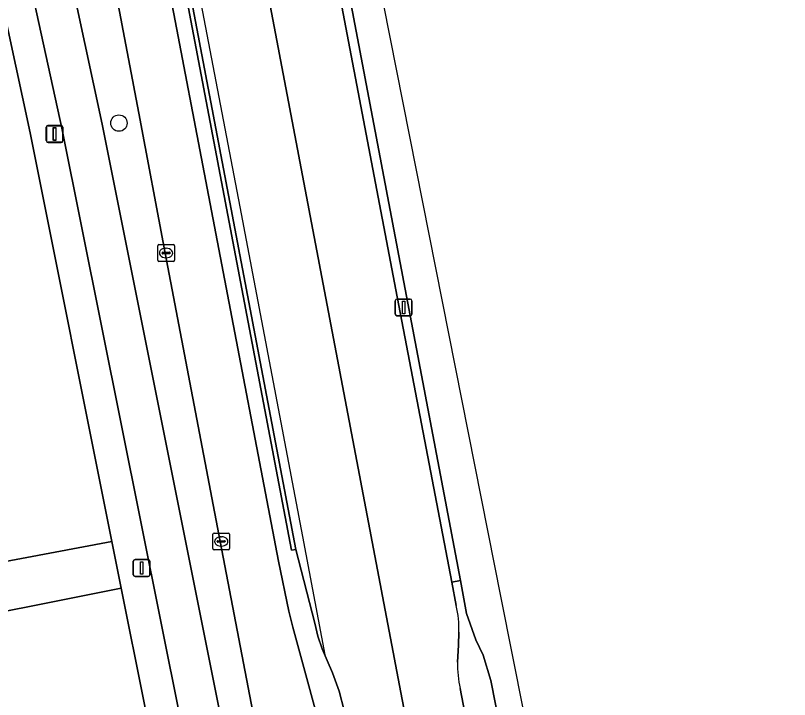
# Model space of a CAD drawing. Extents: x 158086 to 159499, y 382904 to 383981.
# Drawn here: x 159279.75 to 159325.95, y 383768.92 to 383809.71 of the extents above; entities that cross this region are included whole.
import ezdxf

# ---------------------------------------------------------------- set-up
doc = ezdxf.new("R2010")
doc.units = 0
for name, color, linetype in [('IMGEO_Berm_groen', 7, 'Continuous'), ('IMGEO_Berm_open', 7, 'Continuous'), ('IMGEO_Boom', 7, 'Continuous'), ('IMGEO_Fietspad_gesloten', 7, 'Continuous'), ('IMGEO_Groenvoorziening', 7, 'Continuous'), ('IMGEO_Kolk', 7, 'Continuous'), ('IMGEO_Lichtmast', 7, 'Continuous'), ('IMGEO_Lijnafwatering', 7, 'Continuous'), ('IMGEO_Muur', 7, 'Continuous'), ('IMGEO_Rijbaan_regionaal_gesloten', 7, 'Continuous'), ('IMGEO_Voetpad_gesloten', 7, 'Continuous'), ('IMGEO_Voetpad_open', 7, 'Continuous')]:
    doc.layers.add(name, color=color, linetype=linetype)

msp = doc.modelspace()

# ---------------------------------------------------------------- linework, layer by layer
at = {"layer": 'IMGEO_Berm_groen'}
msp.add_lwpolyline([(159282.348, 383815.271), (159284.929, 383803.233), (159292.729, 383764.263), (159292.94, 383763.214), (159294.81, 383763.557), (159294.469, 383765.28), (159291.967, 383778.334), (159288.692, 383795.534), (159287.106, 383803.881), (159285.792, 383810.793), (159283.82, 383820.867), (159281.594, 383831.902), (159273.927, 383865.047)], dxfattribs=at)
at = {"layer": 'IMGEO_Berm_open'}
for points in [[(159299.361, 383768.267), (159299.069, 383769.407), (159298.675, 383770.517), (159298.355, 383771.244), (159298.051, 383771.946), (159297.8, 383772.701), (159297.617, 383773.475), (159296.484, 383777.869), (159296.227, 383777.822), (159262.863, 383953.155)], [(159295.846, 383827.989), (159302.455, 383793.348), (159305.788, 383775.91), (159306.309, 383776.009), (159295.88, 383830.877)], [(159288.334, 383814.408), (159295.454, 383777.16), (159296.074, 383774.192), (159296.3, 383773.229), (159300.52, 383757.777)], [(159308.122, 383770.061), (159307.66, 383771.56), (159307.221, 383772.479), (159306.68, 383774.056), (159306.309, 383776.009), (159305.788, 383775.91), (159306.053, 383774.524)], [(159306.216, 383772.929), (159306.194, 383772.164), (159306.14, 383771.142)], [(159306.298, 383769.573), (159310.05, 383750), (159318.565, 383705.578), (159321.242, 383706.105), (159318.656, 383718.037), (159316.364, 383728.732), (159313.951, 383740.512), (159312.079, 383750), (159308.122, 383770.061)]]:
    msp.add_lwpolyline(points, dxfattribs=at)
for centre, radius, start, end in [((159300.823, 383773.184), 5.399, 357.2953, 14.3748), ((159312.343, 383770.974), 6.205, 178.45, 193.0507)]:
    msp.add_arc(centre, radius, start, end, dxfattribs=at)
at = {"layer": 'IMGEO_Boom'}
msp.add_circle((159285.924, 383803.291), 0.489, dxfattribs=at)
at = {"layer": 'IMGEO_Fietspad_gesloten'}
for points in [[(159277.968, 383832.888), (159273.671, 383850.79), (159271.166, 383864.252), (159268.255, 383880.041), (159265.349, 383882.457), (159271.708, 383848.23), (159272.73, 383843.358), (159275.672, 383832.295), (159279.393, 383817.288), (159282.512, 383802.99), (159293.156, 383750), (159301.916, 383706.388), (159302.254, 383704.394), (159302.654, 383701.402), (159302.924, 383698.425), (159303.139, 383695.426)], [(159295.597, 383750), (159292.94, 383763.214), (159292.729, 383764.263), (159284.929, 383803.233), (159282.348, 383815.271)]]:
    msp.add_lwpolyline(points, dxfattribs=at)
at = {"layer": 'IMGEO_Groenvoorziening'}
for points in [[(159272.68, 383776.117), (159272.794, 383775.913), (159274.693, 383776.313), (159285.508, 383778.344), (159280.623, 383802.706), (159277.518, 383817.058), (159273.759, 383831.874)], [(159291.199, 383750), (159287.439, 383768.714), (159286.068, 383775.551), (159273.977, 383773.162), (159270.896, 383772.282)]]:
    msp.add_lwpolyline(points, dxfattribs=at)
at = {"layer": 'IMGEO_Kolk'}
for p, q in [((159288.24, 383795.119), (159288.24, 383795.971)), ((159288.315, 383796.045), (159289.167, 383796.045)), ((159288.728, 383795.825), (159288.753, 383795.825)), ((159289.241, 383795.971), (159289.241, 383795.119)), ((159288.499, 383795.539), (159288.499, 383795.551)), ((159288.937, 383795.502), (159288.539, 383795.502)), ((159288.542, 383795.588), (159288.94, 383795.588)), ((159288.751, 383795.265), (159288.726, 383795.265)), ((159288.983, 383795.551), (159288.983, 383795.539)), ((159289.167, 383795.045), (159288.315, 383795.045)), ((159291.53, 383777.92), (159291.53, 383778.772)), ((159291.605, 383778.846), (159292.457, 383778.846)), ((159292.018, 383778.626), (159292.043, 383778.626)), ((159292.531, 383778.772), (159292.531, 383777.92)), ((159291.789, 383778.34), (159291.789, 383778.352)), ((159292.227, 383778.303), (159291.829, 383778.303)), ((159291.832, 383778.389), (159292.23, 383778.389)), ((159292.041, 383778.066), (159292.016, 383778.066)), ((159292.273, 383778.352), (159292.273, 383778.34)), ((159292.457, 383777.846), (159291.605, 383777.846))]:
    msp.add_line(p, q, dxfattribs=at)
for points in [[(159288.24, 383795.119), (159288.24, 383795.971)], [(159288.315, 383796.045), (159289.167, 383796.045)], [(159289.241, 383795.971), (159289.241, 383795.119)], [(159289.167, 383795.045), (159288.315, 383795.045)], [(159291.53, 383777.92), (159291.53, 383778.772)], [(159291.605, 383778.846), (159292.457, 383778.846)], [(159292.531, 383778.772), (159292.531, 383777.92)], [(159292.457, 383777.846), (159291.605, 383777.846)]]:
    msp.add_lwpolyline(points, dxfattribs=at)
for centre, radius, start, end in [((159288.317, 383795.969), 0.0765, 91.552, 178.448), ((159288.317, 383795.969), 0.0765, 91.552, 178.448), ((159289.165, 383795.969), 0.0765, 1.552, 88.448), ((159289.165, 383795.969), 0.0765, 1.552, 88.448), ((159288.539, 383795.548), 0.0403, 85.8775, 175.7526), ((159288.536, 383795.538), 0.0366, 178.938, 274.7102), ((159288.94, 383795.545), 0.043, 264.8664, 352.4533), ((159288.944, 383795.55), 0.0386, 1.7309, 96.639), ((159288.317, 383795.121), 0.0765, 181.552, 268.448), ((159288.317, 383795.121), 0.0765, 181.552, 268.448), ((159289.165, 383795.121), 0.0765, 271.552, 358.448), ((159289.165, 383795.121), 0.0765, 271.552, 358.448), ((159291.607, 383778.77), 0.0765, 91.552, 178.448), ((159291.607, 383778.77), 0.0765, 91.552, 178.448), ((159292.455, 383778.77), 0.0765, 1.552, 88.448), ((159292.455, 383778.77), 0.0765, 1.552, 88.448), ((159291.829, 383778.349), 0.0403, 85.8775, 175.7526), ((159291.826, 383778.339), 0.0366, 178.938, 274.7102), ((159292.23, 383778.346), 0.043, 264.8664, 352.4533), ((159292.234, 383778.351), 0.0386, 1.7309, 96.639), ((159291.607, 383777.922), 0.0765, 181.552, 268.448), ((159291.607, 383777.922), 0.0765, 181.552, 268.448), ((159292.455, 383777.922), 0.0765, 271.552, 358.448), ((159292.455, 383777.922), 0.0765, 271.552, 358.448)]:
    msp.add_arc(centre, radius, start, end, dxfattribs=at)
for centre, major_axis, ratio, start_param, end_param in [((159288.727, 383795.545), (-0.387, 0.002), 0.722429, 4.712389, 7.853982), ((159288.752, 383795.545), (-0.39, 0.002), 0.717154, 1.570796, 4.712389), ((159292.017, 383778.346), (-0.387, 0.002), 0.722429, 4.712389, 7.853982), ((159292.042, 383778.346), (-0.39, 0.002), 0.717154, 1.570796, 4.712389)]:
    msp.add_ellipse(centre, major_axis=major_axis, ratio=ratio, start_param=start_param, end_param=end_param, dxfattribs=at)
at = {"layer": 'IMGEO_Lichtmast'}
for p, q in [((159281.586, 383802.251), (159281.586, 383803.051)), ((159281.586, 383803.051), (159281.586, 383802.251)), ((159281.595, 383802.23), (159281.595, 383803.03)), ((159281.595, 383803.03), (159281.595, 383802.23)), ((159281.686, 383803.151), (159282.476, 383803.151)), ((159282.476, 383803.151), (159281.686, 383803.151)), ((159281.695, 383803.13), (159282.485, 383803.13)), ((159282.485, 383803.13), (159281.695, 383803.13)), ((159282.576, 383803.051), (159282.576, 383802.251)), ((159282.576, 383802.251), (159282.576, 383803.051)), ((159282.585, 383803.03), (159282.585, 383802.23)), ((159282.585, 383802.23), (159282.585, 383803.03)), ((159282.476, 383802.151), (159281.686, 383802.151)), ((159281.686, 383802.151), (159282.476, 383802.151)), ((159282.485, 383802.13), (159281.695, 383802.13)), ((159281.695, 383802.13), (159282.485, 383802.13)), ((159302.423, 383791.901), (159302.423, 383792.701)), ((159302.423, 383792.701), (159302.423, 383791.901)), ((159302.523, 383792.801), (159303.313, 383792.801)), ((159303.313, 383792.801), (159302.523, 383792.801)), ((159303.413, 383792.701), (159303.413, 383791.901)), ((159303.413, 383791.901), (159303.413, 383792.701)), ((159303.313, 383791.801), (159302.523, 383791.801)), ((159302.523, 383791.801), (159303.313, 383791.801)), ((159286.786, 383776.363), (159286.786, 383777.163)), ((159286.786, 383777.163), (159286.786, 383776.363)), ((159286.886, 383777.263), (159287.676, 383777.263)), ((159287.676, 383777.263), (159286.886, 383777.263)), ((159287.776, 383777.163), (159287.776, 383776.363)), ((159287.776, 383776.363), (159287.776, 383777.163)), ((159287.676, 383776.263), (159286.886, 383776.263)), ((159286.886, 383776.263), (159287.676, 383776.263))]:
    msp.add_line(p, q, dxfattribs=at)
for points in [[(159282.006, 383803.026), (159282.156, 383803.026), (159282.156, 383802.276), (159282.006, 383802.276), (159282.006, 383803.026)], [(159282.015, 383803.005), (159282.165, 383803.005), (159282.165, 383802.255), (159282.015, 383802.255), (159282.015, 383803.005)], [(159302.843, 383792.676), (159302.993, 383792.676), (159302.993, 383791.926), (159302.843, 383791.926), (159302.843, 383792.676)], [(159287.206, 383777.138), (159287.356, 383777.138), (159287.356, 383776.388), (159287.206, 383776.388), (159287.206, 383777.138)]]:
    msp.add_lwpolyline(points, dxfattribs=at)
for centre, start, end in [((159281.686, 383803.051), 90, 180), ((159281.686, 383803.051), 90, 180), ((159281.695, 383803.03), 90, 180), ((159281.695, 383803.03), 90, 180), ((159282.476, 383803.051), 0, 90), ((159282.476, 383803.051), 360, 90), ((159282.485, 383803.03), 0, 90), ((159282.485, 383803.03), 360, 90), ((159281.686, 383802.251), 180, 270), ((159281.686, 383802.251), 180, 270), ((159281.695, 383802.23), 180, 270), ((159281.695, 383802.23), 180, 270), ((159282.476, 383802.251), 270, 0), ((159282.476, 383802.251), 270, 0), ((159282.485, 383802.23), 270, 0), ((159282.485, 383802.23), 270, 0), ((159302.523, 383792.701), 90, 180), ((159302.523, 383792.701), 90, 180), ((159303.313, 383792.701), 0, 90), ((159303.313, 383792.701), 360, 90), ((159302.523, 383791.901), 180, 270), ((159302.523, 383791.901), 180, 270), ((159303.313, 383791.901), 270, 0), ((159303.313, 383791.901), 270, 0), ((159286.886, 383777.163), 90, 180), ((159286.886, 383777.163), 90, 180), ((159287.676, 383777.163), 0, 90), ((159287.676, 383777.163), 360, 90), ((159286.886, 383776.363), 180, 270), ((159286.886, 383776.363), 180, 270), ((159287.676, 383776.363), 270, 0), ((159287.676, 383776.363), 270, 0)]:
    msp.add_arc(centre, 0.1, start, end, dxfattribs=at)
at = {"layer": 'IMGEO_Lijnafwatering'}
for points in [[(159289.392, 383817.94), (159293.143, 383798.295)], [(159293.143, 383798.295), (159296.881, 383778.647)], [(159296.881, 383778.647), (159298.223, 383771.592)]]:
    msp.add_lwpolyline(points, dxfattribs=at)
at = {"layer": 'IMGEO_Muur'}
msp.add_lwpolyline([(159263.119, 383953.204), (159262.863, 383953.155), (159296.227, 383777.822), (159296.484, 383777.869)], close=True, dxfattribs=at)
at = {"layer": 'IMGEO_Rijbaan_regionaal_gesloten'}
for points in [[(159264.746, 383979.804), (159267.517, 383954.339), (159268.192, 383950.798), (159301.906, 383773.835), (159302.831, 383768.921), (159307.696, 383743.719), (159315.125, 383704.938), (159320.216, 383671.471), (159321.716, 383662), (159325.102, 383662.526), (159324.325, 383667.558), (159323.674, 383672.54), (159321.527, 383686.586), (159318.565, 383705.578), (159310.05, 383750), (159306.298, 383769.573)], [(159263.119, 383953.204), (159296.484, 383777.869), (159297.617, 383773.475), (159297.8, 383772.701), (159298.051, 383771.946), (159298.355, 383771.244), (159298.675, 383770.517), (159299.069, 383769.407), (159299.361, 383768.267), (159300.689, 383761.153), (159301.255, 383757.949), (159301.262, 383757.913), (159301.264, 383757.879), (159301.264, 383757.846), (159301.261, 383757.81), (159303.556, 383746.594), (159304.278, 383743.067), (159311.684, 383704.298)], [(159315.125, 383704.938), (159307.696, 383743.719), (159302.831, 383768.921), (159301.906, 383773.835), (159268.192, 383950.798)], [(159325.952, 383685.388), (159319.638, 383720.194), (159308.738, 383774.973), (159291.986, 383859.551)], [(159295.88, 383830.877), (159306.309, 383776.009), (159306.68, 383774.056), (159307.221, 383772.479), (159307.66, 383771.56), (159308.122, 383770.061), (159312.079, 383750), (159313.951, 383740.512), (159316.364, 383728.732), (159318.656, 383718.037), (159321.242, 383706.105), (159324.297, 383692.609), (159325.952, 383685.388)], [(159306.053, 383774.524), (159305.788, 383775.91), (159302.455, 383793.348), (159295.846, 383827.989)], [(159285.792, 383810.793), (159287.106, 383803.881), (159288.692, 383795.534), (159291.967, 383778.334), (159294.469, 383765.28), (159294.81, 383763.557), (159295.051, 383762.34), (159295.893, 383759.463), (159295.978, 383759.217), (159298.96, 383750), (159299.749, 383747.561), (159300.284, 383745.597), (159300.409, 383752.043), (159300.52, 383757.777), (159296.3, 383773.229), (159296.074, 383774.192), (159295.454, 383777.16), (159288.334, 383814.408)], [(159306.14, 383771.142), (159306.194, 383772.164), (159306.216, 383772.929)]]:
    msp.add_lwpolyline(points, dxfattribs=at)
for centre, radius, start, end in [((159300.823, 383773.184), 5.399, 357.2953, 14.3748), ((159312.343, 383770.974), 6.205, 178.45, 193.0507)]:
    msp.add_arc(centre, radius, start, end, dxfattribs=at)
at = {"layer": 'IMGEO_Voetpad_gesloten'}
msp.add_lwpolyline([(159270.896, 383772.282), (159273.977, 383773.162), (159286.068, 383775.551), (159285.508, 383778.344), (159274.693, 383776.313), (159272.794, 383775.913), (159272.68, 383776.117)], dxfattribs=at)
at = {"layer": 'IMGEO_Voetpad_open'}
for points in [[(159303.139, 383695.426), (159302.924, 383698.425), (159302.654, 383701.402), (159302.254, 383704.394), (159301.916, 383706.388), (159293.156, 383750), (159282.512, 383802.99), (159279.393, 383817.288), (159275.672, 383832.295), (159272.73, 383843.358), (159271.708, 383848.23), (159265.349, 383882.457)], [(159263.915, 383879.545), (159267.895, 383858.189), (159270.157, 383846.056), (159271.143, 383841.72), (159271.799, 383839.075), (159273.759, 383831.874), (159277.518, 383817.058), (159280.623, 383802.706), (159285.508, 383778.344), (159286.068, 383775.551), (159287.439, 383768.714), (159291.199, 383750), (159299.418, 383709.089), (159300.494, 383703.155)]]:
    msp.add_lwpolyline(points, dxfattribs=at)

doc.saveas('drawing.dxf')
